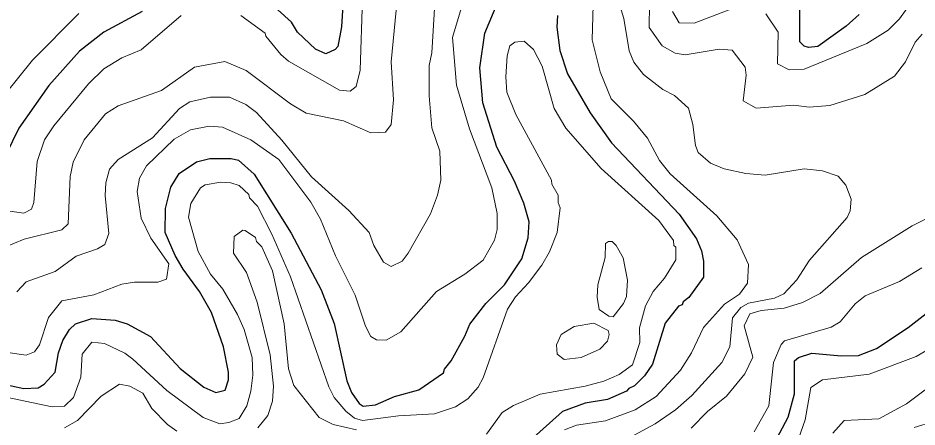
# Model space of a CAD drawing. Extents: x 673.3 to 698.5, y 6984.3 to 7012.3.
# Drawn here: x 688.869 to 690.238, y 6994.834 to 6995.457 of the extents above; entities that cross this region are included whole.
import ezdxf

# ---------------------------------------------------------------- set-up
doc = ezdxf.new("R2010")
doc.units = 0
doc.header["$LTSCALE"] = 0.032
doc.layers.add('1', color=7, linetype='Continuous', lineweight=25)
doc.layers.add('2', color=7, linetype='Continuous', lineweight=13)

msp = doc.modelspace()

# ---------------------------------------------------------------- linework, layer by layer
at = {"layer": '1'}
for points in [[(689.3691, 6995.5604), (689.3618, 6995.4437), (689.3562, 6995.414), (689.3521, 6995.4094), (689.3379, 6995.4029), (689.3221, 6995.4099), (689.2948, 6995.4356), (689.2858, 6995.451), (689.2441, 6995.4892)], [(688.9258, 6994.918), (688.9306, 6994.947), (688.9373, 6994.9659), (688.9476, 6994.9827), (688.9567, 6994.9916), (688.9815, 6994.9996), (689.017, 6994.9972), (689.0355, 6994.9914), (689.071, 6994.9719), (689.1161, 6994.9236), (689.1522, 6994.8947), (689.1704, 6994.8866), (689.1847, 6994.8904), (689.1899, 6994.906), (689.1899, 6994.9178), (689.1823, 6994.9562), (689.1637, 6995.0089), (689.1453, 6995.0409), (689.1204, 6995.0747), (689.1083, 6995.0954), (689.0931, 6995.1307), (689.0939, 6995.1672), (689.1021, 6995.1994), (689.1146, 6995.2205), (689.1411, 6995.2382), (689.161, 6995.2435), (689.1935, 6995.2431), (689.2047, 6995.2405), (689.2288, 6995.2196), (689.2851, 6995.1294), (689.3307, 6995.0431), (689.3504, 6994.992), (689.3698, 6994.9046), (689.3771, 6994.8867), (689.3889, 6994.87), (689.3947, 6994.8661), (689.4137, 6994.868), (689.4427, 6994.8808), (689.4795, 6994.8911), (689.5172, 6994.9166), (689.5185, 6994.9225), (689.5287, 6994.9352), (689.5497, 6994.9724), (689.5574, 6994.9909), (689.5814, 6995.0222), (689.61, 6995.0507), (689.6363, 6995.0905), (689.6461, 6995.1223), (689.6476, 6995.147), (689.6393, 6995.175), (689.625, 6995.2086), (689.5983, 6995.2603), (689.577, 6995.3281), (689.5726, 6995.3815), (689.5801, 6995.434), (689.5997, 6995.4813)], [(689.0583, 6995.4672), (688.9996, 6995.4355), (688.9626, 6995.4068), (688.9161, 6995.3545), (688.8702, 6995.2894), (688.8513, 6995.2499)], [(690.1498, 6995.4627), (690.1304, 6995.4448), (690.087, 6995.4137), (690.0728, 6995.4126), (690.0662, 6995.4146), (690.0597, 6995.4209), (690.0596, 6995.4698)], [(689.6907, 6995.461), (689.6899, 6995.4434), (689.694, 6995.4076), (689.7061, 6995.3721), (689.7402, 6995.3127), (689.7729, 6995.2669), (689.8762, 6995.1587), (689.9025, 6995.1209), (689.9099, 6995.1027), (689.9131, 6995.087), (689.9128, 6995.0625), (689.8905, 6995.0316), (689.8822, 6995.0248), (689.8804, 6995.0201), (689.8749, 6995.0183), (689.8546, 6994.9924), (689.8355, 6994.93), (689.8233, 6994.9122), (689.8078, 6994.8968), (689.7991, 6994.8929), (689.796, 6994.8886), (689.7668, 6994.876), (689.7326, 6994.8706), (689.6981, 6994.8579), (689.649, 6994.8137)], [(690.0207, 6994.8093), (690.0418, 6994.8492), (690.0515, 6994.8848), (690.0516, 6994.935), (690.0578, 6994.94), (690.0779, 6994.9467), (690.1225, 6994.9427), (690.149, 6994.9433), (690.1766, 6994.9539), (690.2245, 6994.9859), (690.2815, 6995.0299)], [(688.84, 6994.901), (688.8779, 6994.893), (688.8998, 6994.8938), (688.9092, 6994.8997), (688.9258, 6994.918)]]:
    msp.add_lwpolyline(points, dxfattribs=at)
at = {"layer": '2'}
for points in [[(689.7013, 6994.83), (689.7196, 6994.8368), (689.7638, 6994.8435), (689.8091, 6994.8605), (689.8409, 6994.8809), (689.8782, 6994.9209), (689.8945, 6994.947), (689.9131, 6994.9858), (689.9448, 6995.0216), (689.968, 6995.0366), (689.98, 6995.0532), (689.9813, 6995.082), (689.9642, 6995.1196), (689.9334, 6995.1559), (689.8622, 6995.2198), (689.846, 6995.2404), (689.8275, 6995.274), (689.8065, 6995.2999), (689.7722, 6995.3343), (689.7555, 6995.3751), (689.7437, 6995.424), (689.7454, 6995.495)], [(689.7812, 6995.4917), (689.7917, 6995.4565), (689.8, 6995.4074), (689.8071, 6995.39), (689.8215, 6995.3714), (689.8513, 6995.3482), (689.8689, 6995.3393), (689.89, 6995.3198), (689.8967, 6995.2952), (689.9008, 6995.2631), (689.9048, 6995.2524), (689.9239, 6995.236), (689.9443, 6995.2275), (689.9776, 6995.2203), (690.0069, 6995.2179), (690.0662, 6995.2276), (690.0942, 6995.2243), (690.1183, 6995.2162), (690.1296, 6995.2027), (690.1378, 6995.1812), (690.1363, 6995.1636), (690.132, 6995.1534), (690.0746, 6995.0886), (690.0552, 6995.0585), (690.0353, 6995.037), (690.0209, 6995.0306), (689.9814, 6995.0229), (689.9698, 6995.0165), (689.9573, 6995.0007), (689.9529, 6994.9565), (689.941, 6994.9326), (689.895, 6994.8821), (689.8702, 6994.8605), (689.8393, 6994.839), (689.801, 6994.8181)], [(689.4464, 6995.4855), (689.4375, 6995.3904), (689.4407, 6995.3324), (689.4375, 6995.295), (689.4287, 6995.2833), (689.4066, 6995.2824), (689.3646, 6995.3008), (689.3079, 6995.3121), (689.2839, 6995.3265), (689.2168, 6995.3774), (689.1841, 6995.3911), (689.1379, 6995.3823), (689.0878, 6995.3467), (689.0215, 6995.3234), (689.0024, 6995.3113), (688.9697, 6995.2718), (688.9531, 6995.2375), (688.9484, 6995.2159), (688.9454, 6995.1438), (688.9361, 6995.1347), (688.8784, 6995.1205), (688.8491, 6995.1082)], [(689.5484, 6995.4877), (689.531, 6995.4278), (689.5369, 6995.3552), (689.5568, 6995.2887), (689.5906, 6995.1988), (689.5988, 6995.1597), (689.5987, 6995.1353), (689.5945, 6995.1191), (689.5773, 6995.0885), (689.5494, 6995.0671), (689.5065, 6995.0409), (689.4521, 6994.9791), (689.4298, 6994.9663), (689.4151, 6994.967), (689.4064, 6994.9722), (689.3983, 6994.9877), (689.3828, 6995.0349), (689.3526, 6995.0952), (689.3296, 6995.151), (689.3149, 6995.1769), (689.2662, 6995.2417), (689.2236, 6995.2718), (689.1807, 6995.2909), (689.1604, 6995.2927), (689.1316, 6995.2871), (689.1071, 6995.2728), (689.0647, 6995.2322), (689.0543, 6995.2131), (689.0507, 6995.1929), (689.0569, 6995.1526), (689.0714, 6995.122), (689.0986, 6995.0826), (689.0955, 6995.0594), (689.0821, 6995.0549), (689.0467, 6995.055), (689.0274, 6995.0518), (688.9844, 6995.0354), (688.9361, 6995.0265), (688.9158, 6995.0011), (688.902, 6994.9592)], [(689.115, 6995.3196), (689.131, 6995.3296), (689.1625, 6995.3368), (689.1913, 6995.3367), (689.216, 6995.3253), (689.2321, 6995.3133), (689.2711, 6995.2711), (689.3163, 6995.2152), (689.3729, 6995.1643), (689.4039, 6995.1307), (689.4108, 6995.1105), (689.4258, 6995.0854), (689.4374, 6995.0786), (689.4539, 6995.0869), (689.4635, 6995.0989), (689.4972, 6995.1591), (689.508, 6995.1876), (689.5132, 6995.2105), (689.5115, 6995.2545), (689.4994, 6995.29), (689.4954, 6995.3389), (689.4954, 6995.3851), (689.4993, 6995.404), (689.5041, 6995.4799)], [(689.2085, 6995.4609), (689.2453, 6995.4342), (689.2464, 6995.4294), (689.2692, 6995.4017), (689.281, 6995.3918), (689.3587, 6995.3476), (689.375, 6995.3458), (689.3842, 6995.3528), (689.3902, 6995.3777), (689.3936, 6995.4869)], [(690.2205, 6995.3907), (690.2038, 6995.3686), (690.1587, 6995.3407), (690.1056, 6995.3238), (690.074, 6995.3213), (690.0508, 6995.3245), (689.9931, 6995.3197), (689.9735, 6995.3311), (689.9781, 6995.3701), (689.9765, 6995.3823), (689.9569, 6995.4083), (689.937, 6995.41), (689.8851, 6995.4011), (689.8697, 6995.4035), (689.8501, 6995.415), (689.8301, 6995.4427), (689.8307, 6995.4783)], [(689.8658, 6995.4673), (689.876, 6995.45), (689.899, 6995.4493), (689.9679, 6995.4759)], [(690.1617, 6995.4187), (690.1943, 6995.4388), (690.2116, 6995.4561), (690.234, 6995.4877)], [(688.9617, 6995.4644), (688.8913, 6995.3932), (688.8495, 6995.3413)], [(690.0081, 6995.4637), (690.0269, 6995.4358), (690.0259, 6995.3877), (690.0435, 6995.3783), (690.0661, 6995.3792), (690.1617, 6995.4187)], [(688.8533, 6995.1633), (688.8782, 6995.1601), (688.8898, 6995.1662), (688.8934, 6995.1764), (688.8984, 6995.2386), (688.9094, 6995.2718), (688.9235, 6995.293), (688.9763, 6995.3569), (688.9999, 6995.3797), (689.0273, 6995.3964), (689.0569, 6995.4089), (689.1175, 6995.4612)], [(689.6901, 6995.1307), (689.6949, 6995.1682), (689.6916, 6995.1764), (689.6915, 6995.1874), (689.6818, 6995.2044), (689.6816, 6995.2105), (689.627, 6995.3105), (689.6133, 6995.3444), (689.6118, 6995.3675), (689.6142, 6995.3995), (689.6183, 6995.4149), (689.6255, 6995.4206), (689.6399, 6995.4222), (689.6539, 6995.4095), (689.6675, 6995.3838), (689.6857, 6995.3196), (689.7034, 6995.2894), (689.7572, 6995.228), (689.8451, 6995.1489), (689.8674, 6995.1182), (689.868, 6995.1109), (689.8707, 6995.1084), (689.8707, 6995.0888), (689.8538, 6995.061), (689.8364, 6995.0409), (689.8246, 6995.0189), (689.8155, 6994.9852), (689.8161, 6994.9629), (689.8049, 6994.929), (689.7847, 6994.9142), (689.7614, 6994.9042), (689.7326, 6994.8962), (689.6641, 6994.8843), (689.6238, 6994.8671), (689.6062, 6994.8563), (689.5825, 6994.8234)], [(690.2459, 6995.4325), (690.2355, 6995.4203), (690.2205, 6995.3907)], [(688.8675, 6995.0399), (688.8818, 6995.0555), (688.9258, 6995.0711), (688.9579, 6995.0945), (688.9903, 6995.1056), (689.0012, 6995.1124), (689.0074, 6995.1288), (689.0017, 6995.1869), (689.0027, 6995.2062), (689.0084, 6995.2268), (689.0215, 6995.2415), (689.074, 6995.2747), (689.115, 6995.3196)], [(688.8511, 6994.8799), (688.9212, 6994.8649), (688.9398, 6994.8661), (688.9537, 6994.8794), (688.965, 6994.9102), (688.9668, 6994.945), (688.9818, 6994.9637), (689.0011, 6994.9613), (689.0317, 6994.9468), (689.0442, 6994.9378), (689.0956, 6994.8897), (689.1511, 6994.8488), (689.1763, 6994.8391), (689.19, 6994.8412), (689.206, 6994.8473), (689.2175, 6994.8666), (689.2239, 6994.8886), (689.2266, 6994.9131), (689.2257, 6994.9401), (689.2134, 6994.9828), (689.2036, 6995.0056), (689.1811, 6995.0442), (689.1624, 6995.067), (689.1434, 6995.1017), (689.1289, 6995.1537), (689.1321, 6995.1747), (689.147, 6995.1984), (689.1541, 6995.203), (689.1781, 6995.2073), (689.1932, 6995.2064), (689.2061, 6995.2022), (689.2207, 6995.1885), (689.2218, 6995.1836), (689.2338, 6995.1708), (689.2557, 6995.1278), (689.2841, 6995.0629), (689.3424, 6994.8956), (689.3507, 6994.8794), (689.3681, 6994.8582), (689.3815, 6994.8478), (689.3936, 6994.8441), (689.4483, 6994.8513), (689.5033, 6994.8544), (689.5352, 6994.8652), (689.5543, 6994.877), (689.5699, 6994.8947), (689.5774, 6994.9091), (689.6144, 6995.0137), (689.6268, 6995.0325), (689.6467, 6995.054), (689.6667, 6995.0808), (689.6784, 6995.1012), (689.6901, 6995.1307)], [(689.8944, 6994.8326), (689.9193, 6994.8577), (689.9478, 6994.8812), (689.9761, 6994.9152), (689.988, 6994.9405), (689.975, 6994.9882), (689.9838, 6995.0067), (690.0007, 6995.0118), (690.0359, 6995.0152), (690.0639, 6995.0238), (690.0909, 6995.0374), (690.1536, 6995.0927), (690.2307, 6995.1405), (690.2907, 6995.1708)], [(689.2341, 6994.8328), (689.2496, 6994.8519), (689.2567, 6994.8737), (689.2583, 6994.8965), (689.2533, 6994.944), (689.2335, 6995.0244), (689.2171, 6995.0698), (689.1973, 6995.0993), (689.1983, 6995.1244), (689.2114, 6995.1339), (689.215, 6995.1338), (689.2306, 6995.1231), (689.2323, 6995.1169), (689.2404, 6995.1087), (689.2567, 6995.0719), (689.2745, 6994.9913)], [(690.2454, 6995.0769), (690.2114, 6995.0559), (690.1593, 6995.034), (690.144, 6995.022), (690.121, 6994.9942), (690.1076, 6994.9861), (690.0363, 6994.9654), (690.0315, 6994.9601), (690.0198, 6994.9325), (690.0124, 6994.8663), (689.9902, 6994.8269)], [(689.2745, 6994.9913), (689.281, 6994.9228), (689.2894, 6994.8976), (689.3278, 6994.8488), (689.3489, 6994.8378), (689.3848, 6994.8301)], [(688.902, 6994.9592), (688.8945, 6994.9485), (688.8818, 6994.9435), (688.8502, 6994.9482)], [(690.0579, 6994.8162), (690.0678, 6994.8454), (690.0765, 6994.8943), (690.094, 6994.9062), (690.1654, 6994.9145), (690.2369, 6994.9416), (690.2761, 6994.9643)], [(690.2945, 6994.9241), (690.2219, 6994.8697), (690.1799, 6994.8465), (690.1272, 6994.8439), (690.1101, 6994.825)], [(688.9397, 6994.8329), (688.9595, 6994.8442), (688.9959, 6994.8813), (689.0238, 6994.8993), (689.0396, 6994.8966), (689.0594, 6994.8856), (689.0731, 6994.8625), (689.0968, 6994.8379), (689.111, 6994.828)], [(690.234, 6994.8335), (690.264, 6994.8425)]]:
    msp.add_lwpolyline(points, dxfattribs=at)
for points in [[(689.7974, 6995.0577), (689.7908, 6995.0919), (689.7802, 6995.1105), (689.7739, 6995.1166), (689.7684, 6995.1168), (689.764, 6995.1138), (689.7631, 6995.0926), (689.7519, 6995.0509), (689.7511, 6995.0322), (689.7541, 6995.0134), (689.7687, 6995.003), (689.7755, 6995.0023), (689.791, 6995.0225), (689.7957, 6995.0328)], [(689.7161, 6994.9871), (689.7461, 6994.9922), (689.7679, 6994.9815), (689.7696, 6994.9754), (689.7668, 6994.9648), (689.7552, 6994.9527), (689.7268, 6994.94), (689.7008, 6994.937), (689.69, 6994.9451), (689.6893, 6994.9593), (689.6965, 6994.9751)]]:
    msp.add_lwpolyline(points, close=True, dxfattribs=at)

doc.saveas('drawing.dxf')
